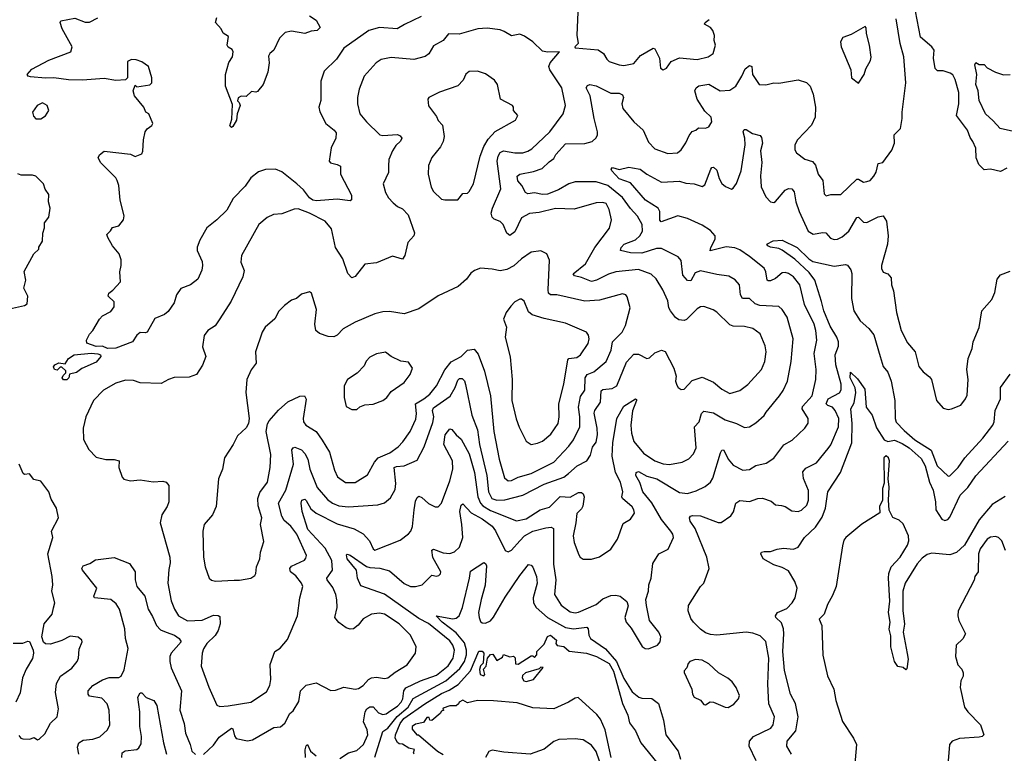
# Model space of a CAD drawing. Extents: x 2057697 to 2160550, y 827490 to 1016834.
# Tile 414 of 509: x 2093426 to 2099469, y 989221 to 993722. Entities that reach past the tile are written whole.
import ezdxf

# ---------------------------------------------------------------- set-up
doc = ezdxf.new("R2010")
doc.units = 0

msp = doc.modelspace()

# ---------------------------------------------------------------- linework, layer by layer
at = {"layer": '0CON20XD'}
for points in [[(2096854.3, 993815), (2096846.2, 993626.2), (2096853.9, 993576.1), (2096832.5, 993555), (2096835, 993550), (2096976.8, 993536.8), (2097010, 993515), (2097029.6, 993479.6), (2097045, 993465.5), (2097105, 993445.6), (2097135, 993441.8), (2097195, 993453.5), (2097237.1, 993502.9), (2097315, 993548.1), (2097325, 993544), (2097352.7, 993485), (2097358.8, 993425), (2097375, 993414)], [(2095205, 993746.2), (2095245, 993720), (2095270, 993675), (2095252.5, 993655), (2095215, 993652.2), (2095175, 993638.1), (2095095, 993652.5), (2095055.8, 993644.2), (2095021.2, 993608.8), (2094986.2, 993535), (2094961.2, 993515), (2094952.7, 993497.3), (2094957.3, 993457.3), (2094949.7, 993400.3), (2094921.2, 993325), (2094885, 993282.5), (2094875, 993277.5), (2094848.3, 993281.7), (2094815, 993250), (2094785, 993252.5), (2094767, 993243), (2094762.5, 993225), (2094773.6, 993213.6), (2094778.8, 993195), (2094760.8, 993145), (2094756, 993105), (2094735, 993066.7), (2094725, 993061.2), (2094715, 993070), (2094728.8, 993111.2), (2094732, 993202), (2094688.8, 993315), (2094688.8, 993385), (2094710, 993460), (2094732.5, 993495), (2094736.7, 993525), (2094729.3, 993539.3), (2094705, 993552.5), (2094700, 993565), (2094708.3, 993618.3), (2094675, 993640), (2094663.3, 993665), (2094627.5, 993705), (2094636.7, 993735)], [(2099485, 992812), (2099445, 992790), (2099385, 992804), (2099345, 992800), (2099313.4, 992833.4), (2099295.8, 992875), (2099294.5, 992934.5), (2099276.9, 992975), (2099260.2, 993000.2), (2099244.4, 993045), (2099176.4, 993135), (2099190, 993205), (2099190, 993275), (2099167.1, 993355), (2099153.3, 993383.3), (2099138, 993395), (2099095, 993407.3), (2099058.8, 993408.8), (2099045, 993422), (2099035.4, 993485), (2099039.6, 993535), (2099025.5, 993555), (2098954.1, 993615), (2098923.9, 993775)], [(2095889.3, 993740.7), (2095786.9, 993693.1), (2095743.6, 993666.4), (2095635, 993673.3), (2095569.2, 993655), (2095415, 993547.5), (2095370.3, 993479.7), (2095295, 993406.7), (2095273.5, 993345), (2095274.5, 993225.5), (2095262.2, 993185), (2095267.4, 993157.4), (2095305.5, 993085.5), (2095356.7, 993045), (2095367.7, 993027.7), (2095366.9, 992995), (2095336.9, 992935), (2095326, 992855), (2095334.4, 992844.4), (2095375, 992834), (2095395, 992822.5), (2095394.2, 992775), (2095462.5, 992645), (2095463.1, 992616.9), (2095455, 992610), (2095375, 992621.2), (2095248.5, 992611.5), (2095225, 992614.8), (2095205, 992629.2), (2095167.3, 992677.3), (2095127.7, 992715), (2095035, 992787.7), (2094995, 992804.4), (2094935, 992803.1), (2094892.2, 992787.8), (2094845, 992752), (2094809.3, 992700.7), (2094735.3, 992624.7), (2094696.8, 992553.2), (2094636.2, 992493.8), (2094574.4, 992445), (2094530.7, 992369.3), (2094514.5, 992325.5), (2094515.6, 992305), (2094545, 992237.5), (2094547.5, 992215), (2094544.1, 992185.9), (2094519.7, 992130.3), (2094475, 992096.2), (2094415, 992072), (2094388.9, 992035), (2094374.5, 991985.5), (2094337.4, 991932.6), (2094315, 991912.5), (2094255, 991889.2), (2094207.5, 991805), (2094195, 991800), (2094165, 991803.3), (2094145, 991786.7), (2094117.5, 991745), (2094015, 991707.5), (2093965, 991705.6), (2093935, 991719.2), (2093895, 991717.5), (2093837.7, 991737.7), (2093836.2, 991755), (2093855, 991793.3), (2093874.5, 991815.5), (2093915, 991883.8), (2093935, 991905.8), (2093985, 991931.9), (2094005, 991961.2), (2094005, 991991.2), (2093968.8, 992025), (2093973.8, 992045), (2093997, 992063), (2094045.5, 992114.5), (2094040, 992175), (2094049.2, 992215), (2094048.8, 992248.8), (2094036, 992285), (2093995, 992333.8), (2093965.8, 992385), (2093960.8, 992405), (2093984, 992426), (2093995, 992446.7), (2094035, 992456.7), (2094062.9, 992495), (2094067.9, 992517.9), (2094042.9, 992615), (2094034.3, 992705), (2094024.3, 992735), (2094015, 992751.2), (2093924.1, 992844.1), (2093906.7, 992875), (2093915, 992892.5), (2093945, 992916.2), (2094106.4, 992896.4), (2094135, 992883.3), (2094175, 992900), (2094182.5, 992915), (2094186.7, 992985), (2094196.7, 993035), (2094208.3, 993051.7), (2094237.7, 993072.3), (2094242.5, 993085), (2094217.5, 993145), (2094200, 993155), (2094187.5, 993185), (2094130, 993255), (2094123.3, 993285), (2094135, 993320), (2094145, 993310), (2094225, 993322.5), (2094236.7, 993335), (2094237.5, 993365), (2094216.7, 993435), (2094175, 993463.3), (2094140, 993475), (2094111.7, 993478.3), (2094086.7, 993465), (2094087.5, 993365), (2094075, 993352.5), (2094015, 993350), (2093945, 993360.6), (2093811.7, 993351.7), (2093725, 993353.6), (2093635, 993365.6), (2093585, 993363.3), (2093491.2, 993371.2), (2093477.5, 993375), (2093472.5, 993385), (2093500.9, 993419.1), (2093605, 993472.9), (2093740, 993525), (2093747.1, 993555), (2093686, 993665), (2093674, 993705), (2093677.5, 993715), (2093765, 993731.2), (2093827.7, 993707.7), (2093855, 993706), (2093905, 993734.2)], [(2094555, 989213.8), (2094615, 989271.9), (2094649.9, 989320.1), (2094725, 989376.2), (2094735, 989370.8), (2094745, 989328), (2094755, 989312.7), (2094825, 989298.5), (2094855, 989304.4), (2094985, 989378.9), (2095027.2, 989382.8), (2095053.8, 989406.2), (2095084.4, 989465), (2095105, 989482), (2095138.3, 989538.3), (2095148.5, 989605), (2095185, 989640), (2095245, 989654.3), (2095336.1, 989606.1), (2095365, 989608.8), (2095415, 989626), (2095484.2, 989614.2), (2095505, 989618.1), (2095535, 989638.1), (2095565.8, 989674.2), (2095585, 989684.6), (2095615, 989688.8), (2095665, 989680), (2095685, 989684.3), (2095730.5, 989719.5), (2095805, 989763.3), (2095855.7, 989835), (2095858.6, 989875), (2095824.5, 989945), (2095755.6, 990015), (2095665, 990075.4), (2095635, 990081.1), (2095585, 990074.3), (2095535, 990045.6), (2095503.6, 990006.4), (2095475, 989985.7), (2095453.4, 989983.4), (2095430.3, 989990.3), (2095383.8, 990023.8), (2095360.6, 990055), (2095374.6, 990115.4), (2095373.3, 990163.3), (2095366.8, 990195), (2095347.6, 990237.6), (2095312.5, 990285), (2095310.9, 990295), (2095346.4, 990345), (2095341.4, 990405), (2095299.8, 990479.8), (2095194, 990595), (2095160.4, 990705), (2095152.7, 990755), (2095157.5, 990775), (2095175, 990781.1), (2095185, 990773.1), (2095212, 990722), (2095244.8, 990694.8), (2095375, 990629.2), (2095478.4, 990598.4), (2095535, 990568.6), (2095573.1, 990525), (2095594.4, 990475), (2095605, 990467.1), (2095761.5, 990528.5), (2095811.7, 990568.3), (2095825.6, 990585), (2095836.7, 990613.3), (2095846.8, 990715), (2095855, 990768.8), (2095865, 990791.2), (2095875, 990799.2), (2095895, 990791.4), (2095935, 990754.4), (2095975, 990733.8), (2095995, 990733.8), (2096015, 990756.7), (2096065, 990892.5), (2096085.3, 990965.3), (2096081.8, 991015), (2096030, 991115), (2096037.5, 991175), (2096065, 991212), (2096078.7, 991208.7), (2096104.3, 991175), (2096135, 991148.1), (2096185, 991058.2), (2096217, 990945), (2096238.7, 990795), (2096255, 990756.8), (2096269.3, 990739.3), (2096315, 990711.1), (2096475, 990647.1), (2096535, 990660), (2096620, 990715), (2096677.8, 990732.2), (2096744, 990796), (2096805, 990793.5), (2096855, 990820.8), (2096875, 990821.5), (2096885, 990813.1), (2096890.8, 990795), (2096882.2, 990737.8), (2096875, 990721.5), (2096845, 990693.1), (2096840.3, 990635), (2096823.3, 990555), (2096829.1, 990515), (2096858.7, 990438.7), (2096866.2, 990425), (2096885, 990412), (2096935, 990412.5), (2096985, 990427.5), (2097055, 990472.9), (2097095.6, 990535), (2097128.9, 990631.1), (2097175, 990657.8), (2097198.7, 990695), (2097196.2, 990715), (2097185, 990734.3), (2097126.2, 990785), (2097122.5, 990795), (2097128.8, 990825), (2097113.8, 990885), (2097083, 990945), (2097062, 991045), (2097066.5, 991125), (2097090.9, 991275), (2097135, 991350.6), (2097205, 991396), (2097212.5, 991392.5), (2097212, 991385), (2097187.6, 991322.4), (2097177.3, 991235), (2097180.5, 991185), (2097194.8, 991135), (2097255, 991061.8), (2097325, 991016), (2097375, 990997.6), (2097415, 990994.1), (2097492.4, 991007.6), (2097532.2, 991027.8), (2097562, 991058), (2097578.6, 991095), (2097567.1, 991225), (2097596.4, 991255), (2097611.5, 991305), (2097625, 991320), (2097685, 991309.6), (2097755, 991267.5), (2097825, 991245.6), (2097875, 991220), (2097905, 991224.2), (2097945, 991248.6), (2097996, 991294), (2098007.1, 991315), (2098089.4, 991415), (2098112.4, 991447.6), (2098139.6, 991505), (2098161.8, 991625), (2098173.6, 991765), (2098136.7, 991896.7), (2098105, 991944.3), (2098085, 991962.9), (2097968.1, 991968.1), (2097939.6, 991979.6), (2097905, 992010.5), (2097861.4, 992011.4), (2097850.6, 992035), (2097844.6, 992094.6), (2097817, 992127), (2097778.7, 992148.7), (2097705, 992157.8), (2097605, 992182.2), (2097571.7, 992168.3), (2097545, 992120), (2097525, 992121.5), (2097496.9, 992155), (2097485.4, 992245.4), (2097467.9, 992267.9), (2097365, 992318.9), (2097335, 992318.8), (2097245, 992290.2), (2097175, 992291.9), (2097113.3, 992305), (2097117.1, 992325), (2097136.9, 992345), (2097205, 992371.8), (2097232.5, 992395), (2097247.7, 992425), (2097247.1, 992465), (2097217.4, 992517.4), (2097174.1, 992564.1), (2097125, 992631.3), (2097035, 992704.8), (2096965, 992727), (2096835, 992726.9), (2096795.6, 992714.4), (2096732, 992678), (2096665, 992652.6), (2096635, 992650.3), (2096585, 992659.2), (2096543.9, 992653.9), (2096530.9, 992660.9), (2096507.1, 992705), (2096483.4, 992733.4), (2096478.3, 992761.7), (2096494.7, 992775.3), (2096579.9, 992790.1), (2096631.8, 992808.2), (2096675, 992850.4), (2096705, 992869.5), (2096717.3, 992895), (2096775, 992961.1), (2096895, 992962.1), (2096938.8, 992975), (2096965, 992998), (2096973.3, 993015), (2096972.7, 993035), (2096951.7, 993115), (2096926.7, 993255), (2096903.5, 993305), (2096911.5, 993318.5), (2096925, 993324.3), (2096965, 993316.2), (2097055, 993271.1), (2097105, 993270.6), (2097125, 993262), (2097132.9, 993245), (2097121.4, 993205), (2097127.3, 993177.3), (2097195.7, 993095), (2097253.5, 993043.5), (2097285, 992970), (2097325, 992929.4), (2097405, 992901.9), (2097464.4, 992905.6), (2097486.4, 992923.6), (2097515, 992966.2), (2097535, 993012), (2097553.5, 993036.5), (2097575, 993043.3), (2097592.4, 993057.6), (2097635, 993055.7), (2097655, 993064.3), (2097674.5, 993095.5), (2097669.4, 993125), (2097631.5, 993161.5), (2097584.3, 993235), (2097570.6, 993285), (2097577.5, 993305), (2097595, 993316.9), (2097655, 993326.7), (2097725, 993286.5), (2097785, 993288.9), (2097821.1, 993315), (2097858.8, 993375), (2097878.5, 993421.5), (2097905, 993441.2), (2097920, 993435), (2097924.4, 993385), (2097965, 993324), (2098005, 993322.5), (2098053.9, 993333.9), (2098085, 993331.9), (2098205, 993352.2), (2098255, 993337.5), (2098277.5, 993315), (2098295.5, 993265), (2098310.5, 993185), (2098308.2, 993125), (2098285, 993074.2), (2098200, 992985), (2098183.3, 992955), (2098183.9, 992923.9), (2098193.3, 992905), (2098245, 992866.9), (2098291.1, 992851.1), (2098310.5, 992830.5), (2098326.4, 992775), (2098354.5, 992735), (2098364.6, 992654.6), (2098375, 992642), (2098405, 992649.2), (2098465, 992648.8), (2098565, 992743.3), (2098575, 992743.8), (2098605, 992726.2), (2098625, 992728.8), (2098645, 992736.2), (2098668.3, 992761.7), (2098682.4, 992787.6), (2098695, 992838.8), (2098724.2, 992845.8), (2098778.5, 992921.5), (2098794.4, 992965), (2098793.8, 993015), (2098832.5, 993055), (2098841.9, 993115), (2098841.4, 993155), (2098864.5, 993335.5), (2098853.6, 993495), (2098830.4, 993575), (2098806.6, 993726.6)], [(2097375, 993414), (2097396, 993425), (2097424.5, 993465.5), (2097475, 993488.5), (2097585, 993478.5), (2097651.2, 993495), (2097682.5, 993515), (2097697.1, 993565), (2097688.1, 993595), (2097690, 993625), (2097679.5, 993655), (2097665, 993674.3), (2097630, 993695), (2097633.3, 993705), (2097657.3, 993722.7)], [(2094655, 989508), (2094705, 989513.1), (2094845, 989534.4), (2094941.1, 989598.9), (2094961.8, 989638.2), (2094966.4, 989675), (2094963.1, 989766.9), (2094991.2, 989845), (2095025, 989866.7), (2095069.7, 989920.3), (2095131.5, 990065), (2095145.5, 990174.5), (2095164.3, 990245), (2095155.4, 990265.4), (2095120, 990310), (2095088, 990335), (2095083.3, 990355), (2095095, 990368.6), (2095173, 990407), (2095182.5, 990417.5), (2095185.7, 990435), (2095126.4, 990565), (2095089.7, 990615), (2095049.3, 990649.3), (2095035.2, 990675.2), (2095015.3, 990755), (2095058.6, 990835), (2095105.7, 990995), (2095097.2, 991082.8), (2095103.8, 991096.2), (2095115, 991098.9), (2095155, 991083.8), (2095175, 991060.5), (2095194.7, 991025), (2095206.6, 990965), (2095251, 990851), (2095315, 990779.1), (2095346.7, 990755), (2095385, 990739.1), (2095444, 990734), (2095624, 990746), (2095665, 990758.5), (2095702.4, 990787.6), (2095729.5, 990840.5), (2095734, 990876), (2095724.6, 990975), (2095738.5, 990981.5), (2095785, 990985.2), (2095865, 991019.4), (2095908.1, 991101.9), (2095961.3, 991251.3), (2095967.5, 991285), (2095960.5, 991325), (2095965, 991341.5), (2096068.2, 991411.8), (2096099.4, 991465), (2096115, 991511.4), (2096125, 991521.1), (2096141.5, 991521.5), (2096155, 991506), (2096162.9, 991482.9), (2096201.8, 991295), (2096236.8, 991205), (2096247.2, 991115), (2096292.3, 990925), (2096303.7, 990825), (2096324.6, 990784.6), (2096353.8, 990773.8), (2096404.4, 990775.6), (2096515, 990804.1), (2096645, 990871.8), (2096764.8, 990915.2), (2096795, 990937.3), (2096847.1, 990985), (2096906.9, 991015), (2096929.2, 991050.8), (2096941.2, 991098.8), (2096965, 991130), (2096972.7, 991175), (2096971.1, 991215), (2096952.9, 991307.1), (2096956.6, 991325), (2096991.6, 991375), (2096995.3, 991444.7), (2097005.9, 991454.1), (2097061.6, 991458.4), (2097090.6, 991475), (2097149.7, 991620.3), (2097195, 991669.4), (2097225, 991670), (2097275, 991642.5), (2097292.1, 991647.9), (2097325, 991677.5), (2097355, 991691.4), (2097365, 991694.3), (2097387.1, 991687.1), (2097441.1, 991585), (2097454.4, 991535), (2097451.4, 991505), (2097459.7, 991479.7), (2097466.7, 991465), (2097485, 991453.8), (2097505, 991456.2), (2097552.5, 991507.5), (2097615, 991528.5), (2097685, 991497.8), (2097735, 991455.5), (2097785, 991429.5), (2097845, 991447.1), (2097895, 991483.3), (2097980, 991575), (2098000, 991625), (2098007.3, 991685), (2098000.9, 991720.9), (2097970, 991795), (2097925, 991827.8), (2097875, 991840.5), (2097805, 991842.7), (2097785, 991849.1), (2097705, 991928.1), (2097682.6, 991942.6), (2097625, 991963.1), (2097605, 991961.4), (2097585, 991948.1), (2097518.1, 991881.9), (2097505, 991877.3), (2097471.1, 991881.1), (2097451.9, 991895), (2097421.1, 991935), (2097410.9, 991955), (2097405, 991996.2), (2097373.3, 992065), (2097331.9, 992131.9), (2097300.8, 992160.8), (2097225, 992189.2), (2097085.3, 992174.7), (2097040.1, 992159.9), (2096966.1, 992123.9), (2096935, 992116.5), (2096875, 992141.2), (2096830.8, 992150.8), (2096823.6, 992163.6), (2096897.7, 992225), (2096956.6, 992325), (2097046.7, 992443.3), (2097057.9, 992495), (2097045, 992558), (2097025, 992593.5), (2097005, 992599.6), (2096965, 992597.9), (2096829.8, 992560.2), (2096715, 992563.1), (2096615, 992539.6), (2096555, 992532.9), (2096505, 992506.7), (2096465, 992421.1), (2096435, 992397.8), (2096415, 992412.5), (2096394.3, 992465), (2096374.5, 992484.5), (2096337.9, 992497.9), (2096325, 992510), (2096320.5, 992535), (2096328.8, 992565), (2096379.3, 992685), (2096356.8, 992855), (2096362.6, 992885), (2096375, 992907.5), (2096395, 992918.5), (2096465, 992904.7), (2096514.7, 992905.3), (2096545, 992914.6), (2096569.6, 992930.4), (2096679.2, 993035), (2096761.9, 993145), (2096776.7, 993195), (2096753.5, 993305), (2096680, 993415), (2096674.3, 993435), (2096682.7, 993457.3), (2096740, 993525), (2096665, 993521.9), (2096635, 993528.6), (2096576, 993586), (2096525, 993620.2), (2096495, 993632.9), (2096445, 993622.9), (2096400.5, 993650.5), (2096375, 993660.3), (2096295, 993670), (2096237.5, 993665), (2096123.2, 993633.2), (2096058.8, 993635), (2096025, 993594.2), (2095965, 993561.2), (2095937.6, 993512.4), (2095915, 993495.5), (2095845, 993477.8), (2095705, 993490), (2095645, 993477.5), (2095613.4, 993456.6), (2095539.4, 993375), (2095508.6, 993295), (2095499.4, 993245), (2095498.6, 993205), (2095513.1, 993145), (2095554.5, 993095), (2095636.5, 993016.5), (2095655, 993011.8), (2095745, 993017.1), (2095760.2, 993010.2), (2095770.8, 992995), (2095763.4, 992976.6), (2095735, 992950.6), (2095713.1, 992916.9), (2095691.2, 992865), (2095689.6, 992825), (2095689.5, 992785), (2095657.5, 992715), (2095670.9, 992660.9), (2095689.1, 992629.1), (2095718.7, 992598.7), (2095745.4, 992575.4), (2095775, 992561.5), (2095811.1, 992525), (2095848.6, 992415), (2095845.8, 992395), (2095809.2, 992355), (2095790, 992275), (2095775, 992253.8), (2095715, 992270.8), (2095615, 992229.4), (2095545, 992221.2), (2095485, 992146.7), (2095465, 992138.8), (2095440, 992165), (2095409.4, 992255), (2095363.6, 992323.6), (2095339.6, 992439.6), (2095300.9, 992485), (2095205.6, 992535), (2095135, 992561.2), (2095110.2, 992559.8), (2095035, 992530), (2094983.6, 992526.4), (2094945, 992507.8), (2094894.4, 992465), (2094788, 992275), (2094782.5, 992235), (2094802.7, 992182.7), (2094794.5, 992145), (2094724, 991996), (2094655, 991886), (2094625.4, 991844.6), (2094581.2, 991815), (2094557.5, 991785), (2094547.5, 991715), (2094568.9, 991655), (2094546.9, 991603.1), (2094510.8, 991545), (2094465, 991528.2), (2094373, 991527), (2094338.8, 991515), (2094295, 991489.5), (2094165, 991494.5), (2094125, 991508.1), (2094075, 991511.4), (2094015, 991492.9), (2093940.9, 991449.1), (2093879.1, 991385), (2093830.8, 991285), (2093816.4, 991215), (2093816.6, 991146.6), (2093849.2, 991085), (2093895, 991038.8), (2093955, 991024), (2094005, 991023.8), (2094036, 991016), (2094034, 990975), (2094053.8, 990915), (2094065, 990903.8), (2094105, 990892), (2094165, 990900), (2094245, 990886.2), (2094305, 990891.2), (2094325, 990883.8), (2094341.2, 990865), (2094340.5, 990765), (2094330.6, 990735), (2094299.2, 990685), (2094287.1, 990635), (2094346.9, 990425), (2094350.3, 990389.7), (2094341.2, 990348.8), (2094335.6, 990265), (2094355, 990157.5), (2094376.7, 990105), (2094401.4, 990065), (2094455, 990033.8), (2094545, 990037.5), (2094615, 990069.1), (2094645, 990067.5), (2094655, 990060), (2094655.6, 990015.6), (2094643.5, 989975), (2094625.3, 989944.7), (2094574.4, 989895), (2094555, 989861.2), (2094546.4, 989835), (2094540.4, 989755), (2094586, 989626), (2094635, 989516.7), (2094655, 989508)], [(2098575, 993333.3), (2098610, 993385), (2098618.9, 993421.1), (2098647.9, 993472.1), (2098652.3, 993492.3), (2098641.9, 993565), (2098623.6, 993636.4), (2098621.7, 993671.7), (2098615, 993680), (2098529.1, 993630.9), (2098478, 993612), (2098463.5, 993586.5), (2098467.5, 993555), (2098527.1, 993415), (2098530.8, 993365), (2098575, 993333.3)], [(2099545, 993032.3), (2099444.7, 993054.7), (2099401.5, 993101.5), (2099354.5, 993145), (2099315, 993226.7), (2099309.4, 993285), (2099294.6, 993325), (2099300, 993385), (2099287.5, 993445), (2099295, 993460), (2099315, 993447.5), (2099345, 993447.5), (2099365, 993427.5), (2099415, 993400), (2099463.9, 993383.9), (2099505, 993386)], [(2096035, 992616), (2096115, 992617.5), (2096145, 992656.2), (2096175, 992658), (2096185, 992668), (2096211.4, 992715), (2096251.5, 992885), (2096275.4, 992945), (2096301.4, 992988.6), (2096344.6, 993035.4), (2096470, 993105), (2096483.3, 993135), (2096456.7, 993165), (2096456.7, 993185), (2096450, 993195), (2096376.7, 993235), (2096358.5, 993325), (2096340.4, 993350.4), (2096285, 993389.2), (2096235, 993405.7), (2096185, 993404.3), (2096165, 993388.8), (2096148.7, 993351.3), (2096115, 993316.2), (2096003.2, 993276.8), (2095937.5, 993245), (2095930, 993235), (2095934.3, 993194.3), (2095985, 993127.5), (2095994.2, 993104.2), (2096021.2, 993075), (2096030.6, 993005), (2096024.4, 992975), (2096008.3, 992941.7), (2095955, 992876.2), (2095935, 992827.5), (2095932.2, 992775), (2095950.6, 992695), (2095965, 992668), (2096015, 992621.2), (2096035, 992616)], [(2093555, 993114.3), (2093585, 993131.2), (2093604, 993165), (2093595, 993196.2), (2093565, 993212), (2093533.3, 993195), (2093504, 993155), (2093510, 993130), (2093524.4, 993114.4), (2093555, 993114.3)], [(2097186.2, 992813.8), (2097235, 992804.4), (2097274.2, 992774.2), (2097365, 992726.1), (2097475, 992730.8), (2097515, 992718.1), (2097565, 992714.7), (2097615, 992698.5), (2097632.1, 992707.9), (2097668.1, 992805), (2097675, 992816), (2097685, 992818), (2097705, 992798), (2097718.6, 992748.6), (2097736.3, 992716.3), (2097758.1, 992698.1), (2097795, 992683.3), (2097805, 992688.8), (2097825, 992718), (2097854.6, 992795), (2097878.1, 992955), (2097877.1, 992995), (2097865.8, 993035), (2097872.1, 993047.9), (2097885, 993048.6), (2097923.2, 993023.2), (2097971.2, 993011.2), (2097980, 993000), (2097984.6, 992965), (2097973.3, 992916.7), (2097981.6, 992845), (2097973.8, 992765), (2097977.3, 992697.3), (2098005, 992635.8), (2098034, 992605), (2098055, 992600.8), (2098065, 992605.7), (2098125, 992676.4), (2098145, 992685.5), (2098165, 992684.2), (2098180, 992665), (2098189.6, 992605), (2098210.4, 992545), (2098266.4, 992425), (2098296, 992406), (2098355, 992416.2), (2098373.5, 992413.5), (2098402.4, 992382.4), (2098425, 992373.6), (2098445, 992375.5), (2098475, 992390), (2098515, 992424.5), (2098565, 992507.8), (2098575, 992510), (2098605, 992480.4), (2098625, 992477.1), (2098695, 992511.8), (2098725, 992517.8), (2098746.3, 992485), (2098757, 992395), (2098752.2, 992345), (2098715.8, 992215), (2098716, 992195), (2098725, 992173.3), (2098755, 992163.3), (2098775, 992137.5), (2098777.3, 992095), (2098789, 992059), (2098807.5, 991925), (2098836.5, 991815), (2098875, 991740), (2098923.1, 991685), (2098945.6, 991595), (2098971.1, 991561.1), (2099011.1, 991531.1), (2099022.5, 991515), (2099053.8, 991385), (2099095, 991338), (2099125, 991330.8), (2099145.7, 991334.3), (2099202.7, 991357.3), (2099230.8, 991395), (2099240.9, 991419.1), (2099248.5, 991515), (2099238.9, 991575), (2099247.3, 991642.7), (2099272, 991705), (2099278, 991745), (2099315.7, 991834.3), (2099331.4, 991935), (2099392.2, 992005), (2099411.7, 992048.3), (2099425, 992130), (2099445, 992157.5), (2099505, 992180)], [(2093362.7, 991947.3), (2093455, 991968.8), (2093471.2, 991978.8), (2093476.1, 992026.1), (2093451.5, 992075), (2093464.2, 992125), (2093453.6, 992176.4), (2093512.5, 992285), (2093542.5, 992315), (2093543, 992327), (2093566.4, 992363.6), (2093567, 992413), (2093577.5, 992445), (2093577.5, 992475), (2093605, 992510), (2093613.8, 992565), (2093603.3, 992605), (2093605, 992650), (2093583, 992683), (2093572, 992715), (2093525, 992762), (2093505, 992768), (2093435, 992769.2), (2093415, 992777.1)], [(2095391.2, 989188.8), (2095445, 989224.3), (2095495, 989239.2), (2095536.5, 989275), (2095563.3, 989335), (2095557.7, 989365), (2095535.8, 989415), (2095545.9, 989475), (2095557.5, 989495), (2095575, 989506), (2095595, 989505.5), (2095628.5, 989468.5), (2095655, 989458.4), (2095675, 989464.1), (2095703, 989483), (2095745, 989509.5), (2095768.1, 989535), (2095777.8, 989555), (2095782.8, 989605), (2095795, 989621.9), (2095885, 989665.3), (2095985, 989701.6), (2096055, 989757.8), (2096086.1, 989805), (2096093.8, 989855), (2096083.7, 989885), (2096065, 989910.6), (2095935, 990016.7), (2095875, 990048.4), (2095665, 990197.3), (2095519.3, 990249.3), (2095500, 990295), (2095493.8, 990345), (2095436.7, 990415), (2095431.5, 990438.5), (2095436.2, 990443.8), (2095455, 990436.4), (2095555, 990368.1), (2095575, 990361.3), (2095637.1, 990357.1), (2095695, 990340), (2095785, 990262.9), (2095825, 990243.8), (2095856.1, 990243.9), (2095896.1, 990253.9), (2095955, 990314), (2095985, 990308), (2095998.3, 990311.7), (2096008.3, 990321.7), (2096010.8, 990335), (2095962.3, 990422.3), (2095955, 990467.5), (2095965.8, 990474.2), (2096025, 990451.8), (2096065, 990447.5), (2096095, 990457.1), (2096126.2, 990485), (2096145.3, 990545.3), (2096140, 990625), (2096126.6, 990705), (2096135, 990743.8), (2096145, 990752), (2096197.3, 990697.3), (2096265, 990660.6), (2096325.3, 990615), (2096345.8, 990585.8), (2096406, 990465), (2096425, 990456.9), (2096445, 990466.7), (2096495, 990525.4), (2096523.7, 990556.3), (2096575, 990583.2), (2096655, 990603.8), (2096687.6, 990607.6), (2096701.4, 990601.4), (2096701.5, 990381.5), (2096716, 990285), (2096708.9, 990195), (2096749.8, 990129.8), (2096805, 990089.1), (2096835, 990082.1), (2096855, 990086.2), (2096964.3, 990135), (2097005, 990168.9), (2097055, 990189.2), (2097085, 990192), (2097112.5, 990185), (2097152.3, 990152.3), (2097161.2, 990125), (2097140, 990055), (2097148.8, 990025), (2097178.8, 989988.8), (2097246.1, 989876.1), (2097264.2, 989864.2), (2097285, 989862), (2097340, 989885), (2097356.7, 989905), (2097361.2, 989935), (2097348.8, 989965), (2097291.2, 990035), (2097273, 990127), (2097270, 990165), (2097286, 990215), (2097287.5, 990255), (2097300.8, 990295), (2097312, 990385), (2097348, 990445), (2097405.5, 990474.5), (2097439.4, 990545), (2097435.6, 990565), (2097422.9, 990585), (2097364.8, 990654.8), (2097305, 990757.9), (2097250.8, 990825), (2097232.7, 990882.7), (2097208.1, 990925), (2097208.8, 990945), (2097225, 990949.4), (2097275, 990920.9), (2097336.5, 990905), (2097475, 990820.4), (2097525, 990814.5), (2097578.3, 990831.7), (2097632.3, 990857.7), (2097665.4, 990884.6), (2097680.2, 990909.8), (2097726.5, 991065), (2097735, 991080), (2097745, 991084), (2097756, 991065), (2097774.8, 991024.8), (2097805, 990988.5), (2097865, 990957.5), (2097905, 990963.3), (2097943.9, 990986.1), (2098008.6, 991001.4), (2098055, 991031.9), (2098115.4, 991114.6), (2098167.1, 991142.9), (2098245, 991215.7), (2098265, 991246.7), (2098265.5, 991275), (2098228.2, 991335), (2098231.5, 991348.5), (2098290, 991415), (2098311.5, 991515), (2098314.6, 991575), (2098302.9, 991675), (2098318.6, 991755), (2098311.8, 991815), (2098302, 991855), (2098242.5, 991975), (2098215.3, 992095), (2098175.4, 992145), (2098144.4, 992165.6), (2098125, 992171.5), (2098105, 992168.8), (2098065, 992134.7), (2098035, 992120.9), (2098020.7, 992120.7), (2098013.5, 992125), (2098006.2, 992175), (2097995, 992197.1), (2097905, 992270), (2097845, 992310), (2097815, 992321.6), (2097761.2, 992328.8), (2097664.3, 992304.3), (2097667.5, 992325), (2097693.9, 992375), (2097694.6, 992395), (2097665, 992428.5), (2097615, 992462.1), (2097525, 992502.1), (2097465, 992518.6), (2097362.8, 992482.8), (2097355, 992491.2), (2097354.7, 992545), (2097344.5, 992565), (2097267.7, 992615), (2097175, 992720.4), (2097105, 992744.7), (2097060.6, 992795), (2097056.2, 992805), (2097065, 992816), (2097105, 992803.8), (2097165, 992817.5), (2097186.2, 992813.8)], [(2097946.8, 989175), (2097903.8, 989265), (2097904.5, 989295), (2097930.8, 989325), (2098035.6, 989375), (2098051.5, 989395), (2098059.4, 989445), (2098023.1, 989525), (2098017.1, 989645), (2098024.7, 989805), (2098006.2, 989906.2), (2097971.4, 989941.4), (2097925, 989958.5), (2097885, 989964.4), (2097705, 989946.2), (2097665, 989950.8), (2097635, 989961.2), (2097605, 989982.5), (2097560.6, 990025), (2097545, 990048.8), (2097528.1, 990095), (2097531.3, 990128.7), (2097604.7, 990245.3), (2097626, 990265), (2097658.5, 990355), (2097644.2, 990425), (2097570.9, 990600.9), (2097540.6, 990645), (2097537.5, 990665), (2097543.5, 990676.5), (2097555, 990680.6), (2097605, 990677.7), (2097713.6, 990636.4), (2097732.3, 990637.7), (2097791.5, 990678.5), (2097806.5, 990703.5), (2097821.8, 990755), (2097845, 990771.9), (2097905, 990766.9), (2097955.5, 990784.5), (2097985, 990787.5), (2098038.3, 990768.3), (2098065.7, 990745.7), (2098101.2, 990741.2), (2098125, 990735.8), (2098165, 990709.4), (2098205, 990704.5), (2098225, 990711.9), (2098256.5, 990743.5), (2098268, 990775), (2098267, 990833), (2098237.6, 990907.6), (2098231.7, 990948.3), (2098250.3, 990969.7), (2098316.7, 991003.2), (2098388.7, 991091.3), (2098405.3, 991114.7), (2098452.2, 991225), (2098452.8, 991275), (2098431.8, 991325), (2098415.4, 991345), (2098385.3, 991355.3), (2098376.3, 991366.3), (2098388.7, 991395), (2098458.2, 991431.8), (2098468.9, 991451.1), (2098467.3, 991485), (2098435.3, 991605), (2098431.1, 991665), (2098451.1, 991718.9), (2098451.8, 991745), (2098442, 991775), (2098401, 991841), (2098360.8, 991935), (2098347.9, 991992.1), (2098307, 992125), (2098270.9, 992170.9), (2098183.8, 992253.8), (2098105, 992308.1), (2098085, 992317.8), (2098035, 992326.7), (2098017.5, 992335), (2098012.5, 992345), (2098050, 992365), (2098105, 992369.4), (2098197.8, 992325), (2098270.4, 992255), (2098295, 992238.8), (2098425, 992210.4), (2098495, 992220.6), (2098506.5, 992216.5), (2098527.5, 992187.5), (2098533.8, 992165), (2098531.6, 992011.6), (2098545.4, 991935), (2098584.5, 991875), (2098638.4, 991828.4), (2098668.5, 991788.5), (2098706.5, 991656.5), (2098725.6, 991595), (2098755, 991558.8), (2098775, 991503.8), (2098797.7, 991385), (2098798.8, 991275), (2098805, 991253.5), (2098855, 991200.8), (2098920.4, 991145), (2099020.3, 991080.3), (2099058.2, 990985), (2099125, 990922), (2099135, 990924.2), (2099186.5, 990975), (2099227.3, 991035), (2099338.2, 991155), (2099398.2, 991235), (2099406.4, 991255), (2099412.5, 991325), (2099446.7, 991395), (2099446, 991465), (2099505, 991546.7)], [(2094627.7, 990277.7), (2094743.2, 990283.2), (2094775, 990284.3), (2094843.9, 990296.1), (2094868.3, 990311.7), (2094876.2, 990325), (2094880, 990365), (2094899.4, 990415), (2094904.4, 990455.6), (2094925, 990520), (2094904, 990625), (2094911.9, 990665), (2094890.2, 990740.2), (2094887.8, 990785), (2094899.4, 990820.6), (2094947.3, 990885), (2094962.2, 990975), (2094966.7, 991055), (2094938.6, 991195), (2094947.6, 991242.4), (2094958, 991262), (2095014, 991326), (2095072.6, 991377.4), (2095145, 991412.2), (2095174.4, 991414.4), (2095184.4, 991394.4), (2095165.4, 991275.4), (2095167.5, 991255), (2095181.4, 991235), (2095244.7, 991194.7), (2095283.1, 991143.1), (2095328.3, 991068.3), (2095357.7, 990957.7), (2095377.1, 990917.1), (2095425, 990881.9), (2095485, 990883.3), (2095559.8, 990930.2), (2095603, 991007), (2095625.7, 991034.3), (2095697.8, 991065), (2095749, 991101), (2095778.3, 991131.7), (2095823.1, 991195), (2095857.8, 991272.2), (2095861.4, 991305), (2095855.9, 991365), (2095906.9, 991395), (2095943.3, 991425), (2095983.3, 991475), (2096035.6, 991574.4), (2096075, 991622.3), (2096135, 991655.8), (2096175, 991695.4), (2096215, 991700.8), (2096240.2, 991670.2), (2096278, 991565), (2096315.4, 991415), (2096335.9, 991195), (2096367.8, 991025), (2096402.1, 990912.1), (2096425, 990893.5), (2096445, 990895.4), (2096485, 990915.3), (2096565, 990937.4), (2096705, 991007.8), (2096795.9, 991105), (2096825.2, 991144.8), (2096863.5, 991225), (2096863.3, 991285), (2096854.8, 991345), (2096868.9, 991411.1), (2096895, 991448.8), (2096896.6, 991525), (2096908.5, 991545), (2096949.1, 991560.9), (2097024.6, 991625), (2097056, 991695), (2097063.6, 991745), (2097123.1, 991805), (2097144.4, 991845), (2097172.5, 991955), (2097155, 992022.5), (2097145.8, 992035), (2097125, 992041.1), (2096985, 992001.3), (2096895, 991994.6), (2096723.2, 992033.2), (2096684.2, 992035), (2096672.5, 992045), (2096668.9, 992065), (2096677.6, 992247.6), (2096661.2, 992285), (2096624.4, 992304.4), (2096564.2, 992295), (2096505.3, 992254.7), (2096458, 992212), (2096415, 992188.9), (2096375, 992182.1), (2096325, 992191.9), (2096255, 992197.5), (2096217.3, 992182.7), (2096195, 992166.7), (2096169.3, 992130.7), (2096116.7, 992085), (2095995, 992027.1), (2095875, 991947.5), (2095785, 991916.5), (2095695, 991931.1), (2095655, 991929.5), (2095605, 991917.8), (2095485, 991866.5), (2095410.8, 991825), (2095375, 991787.5), (2095355, 991776.4), (2095318.5, 991778.5), (2095265, 991797.5), (2095244.5, 991814.5), (2095236.9, 991855), (2095248, 991945), (2095216.7, 992045), (2095205, 992052.5), (2095155, 992037.5), (2095125, 992011.2), (2095095, 992002), (2095050.6, 991969.4), (2095015.5, 991934.5), (2094992.4, 991887.6), (2094932, 991835), (2094914.3, 991805), (2094872.2, 991685), (2094878, 991615), (2094846.8, 991573.2), (2094820, 991515), (2094812.9, 991435), (2094834.1, 991275.9), (2094830, 991245), (2094815, 991218), (2094761.7, 991168.3), (2094737.1, 991115), (2094682, 991035), (2094670.6, 990965), (2094646.9, 990905), (2094631.9, 990735), (2094610, 990685), (2094558, 990625), (2094548.9, 990585), (2094553.3, 990425), (2094564.4, 990365), (2094588.8, 990295), (2094602.9, 990282.9), (2094627.7, 990277.7)], [(2096565, 991115.8), (2096605, 991124.4), (2096635, 991136.9), (2096685, 991179.4), (2096730.9, 991245), (2096737.9, 991285), (2096735.5, 991365), (2096765.3, 991485), (2096790.4, 991635), (2096796.4, 991643.6), (2096845, 991650.4), (2096867.5, 991665), (2096914.5, 991735), (2096921.9, 991765), (2096916.4, 991786.4), (2096904.2, 991804.2), (2096775, 991860), (2096645, 991888.1), (2096572, 991912), (2096549.1, 991929.1), (2096522.5, 991995), (2096506.6, 992006.6), (2096495, 992006.9), (2096465, 991990.8), (2096440, 991965), (2096412.5, 991925), (2096394.4, 991885), (2096413.6, 991836.4), (2096405.7, 991775), (2096436, 991654), (2096448.9, 991515), (2096446.2, 991385), (2096472.6, 991272.6), (2096491.4, 991221.4), (2096535.5, 991135.5), (2096565, 991115.8)], [(2093695, 991512.5), (2093687.5, 991525), (2093691.7, 991538.3), (2093710, 991555), (2093708.3, 991568.3), (2093685, 991590), (2093675, 991590), (2093655, 991572.5), (2093640, 991575), (2093633, 991593), (2093642.5, 991605), (2093667, 991617), (2093705, 991610), (2093726.1, 991643.9), (2093760, 991665), (2093865, 991675.5), (2093905, 991672.9), (2093921.2, 991665), (2093924, 991655), (2093895, 991621.1), (2093808.1, 991581.9), (2093775, 991556.7), (2093732.5, 991547.5), (2093727.5, 991525), (2093715, 991513.3), (2093695, 991512.5)], [(2095495, 991330), (2095513.9, 991346.1), (2095545, 991360), (2095595, 991363.3), (2095655, 991386.7), (2095680, 991405), (2095705, 991440), (2095785, 991496), (2095822, 991545), (2095836.7, 991585), (2095811.7, 991621.7), (2095765, 991626.2), (2095705.8, 991655.8), (2095671.7, 991681.7), (2095615, 991672.5), (2095575, 991651.2), (2095553.4, 991626.6), (2095540.6, 991599.4), (2095496.3, 991553.7), (2095438, 991515), (2095417.5, 991475), (2095417.5, 991405), (2095429.3, 991349.3), (2095465, 991330), (2095495, 991330)], [(2098163.3, 989215), (2098134, 989265), (2098137.1, 989295), (2098190.5, 989359.5), (2098204.7, 989445.3), (2098187.1, 989527.1), (2098156.2, 989585), (2098119.2, 989729.2), (2098109.4, 989845), (2098116.9, 989955), (2098113.3, 989985), (2098101.6, 990021.6), (2098067.1, 990055), (2098064.4, 990065), (2098076.2, 990085), (2098135, 990110), (2098168, 990145), (2098185, 990175.8), (2098198.1, 990235), (2098184.3, 990274.3), (2098145, 990340.4), (2098105, 990361.5), (2098055, 990377.5), (2097990, 990415), (2097974, 990445), (2097980, 990455), (2097995, 990460), (2098035, 990459.2), (2098074.2, 990474.2), (2098115, 990479.1), (2098175, 990474.6), (2098204.2, 990485), (2098242.2, 990545), (2098311.2, 990608.8), (2098350.8, 990669.2), (2098372.6, 990725), (2098387.1, 990825), (2098463.8, 990945), (2098533.2, 991126.8), (2098535.2, 991244.8), (2098526.7, 991335), (2098548.4, 991371.6), (2098558.3, 991435), (2098553.4, 991463.4), (2098524.1, 991525), (2098525, 991558.8), (2098569.1, 991519.1), (2098612.4, 991455), (2098621.4, 991345), (2098658.4, 991295), (2098685, 991218.8), (2098732, 991145), (2098755, 991134.6), (2098795, 991141.6), (2098842.4, 991122.4), (2098885.4, 991095.4), (2098959.5, 991029.5), (2098983.7, 990985), (2099011.1, 990885), (2099032.3, 990835), (2099046.7, 990765), (2099048.6, 990715), (2099085, 990658.5), (2099105, 990650), (2099123.4, 990656.6), (2099135, 990670), (2099198.1, 990805), (2099245, 990852.9), (2099295.5, 990924.5), (2099493.3, 991136.7)], [(2099475, 990796.4), (2099395, 990747.9), (2099315, 990653.9), (2099225, 990498.7), (2099175, 990452.7), (2099135, 990439.2), (2099025, 990449.6), (2098995, 990440.8), (2098965, 990419.2), (2098935, 990384.6), (2098861.2, 990265), (2098846.2, 990215), (2098847.4, 990097.4), (2098856.1, 990013.9), (2098849.4, 989965), (2098873.4, 989833.4), (2098878.3, 989798.3), (2098870.5, 989739.5), (2098865, 989734), (2098848.5, 989748.5), (2098815, 989752.9), (2098795.9, 989785), (2098772.9, 989875), (2098772.6, 989942.6), (2098762.9, 989982.9), (2098769.1, 990025), (2098759.4, 990085), (2098767.5, 990155), (2098757.8, 990295), (2098761, 990325), (2098775.2, 990364.8), (2098829.3, 990425), (2098875, 990498.8), (2098882.9, 990525), (2098880.8, 990555), (2098849.1, 990629.1), (2098825, 990650.8), (2098785, 990668), (2098762.6, 990712.6), (2098758.5, 990775), (2098762.9, 990855), (2098757.5, 990905), (2098763.8, 991015), (2098758.1, 991035), (2098745, 991045.9), (2098730.3, 991035), (2098731.6, 990878.4), (2098722.5, 990845), (2098721.5, 990775), (2098704.3, 990735), (2098705, 990697.5), (2098595, 990627.7), (2098496.4, 990545), (2098485, 990528.1), (2098475.3, 990495), (2098437.5, 990245), (2098415, 990189.2), (2098383.6, 990135), (2098362.9, 990075), (2098332.5, 990045), (2098350, 990005), (2098355.9, 989824.1), (2098385, 989697.5), (2098422.5, 989615), (2098435.7, 989545), (2098477.2, 989417.2), (2098544.4, 989314.4), (2098562, 989275), (2098549.2, 989135)], [(2093421.2, 989331.2), (2093433.3, 989315), (2093445, 989310), (2093485, 989307.5), (2093515, 989318.8), (2093535, 989303.3), (2093545, 989308), (2093579.8, 989340.2), (2093615, 989406.2), (2093655.8, 989445), (2093664.4, 989495), (2093645.5, 989595), (2093651.5, 989648.5), (2093675.5, 989694.5), (2093745, 989744.3), (2093778.6, 989785), (2093786.9, 989805), (2093790.3, 989859.7), (2093810, 989905), (2093807.5, 989915), (2093783.9, 989933.9), (2093735, 989940), (2093685, 989912.5), (2093615, 989891.2), (2093585, 989893.8), (2093572.1, 989902.1), (2093560.8, 989935), (2093576.2, 990015), (2093625, 990074), (2093632.9, 990112.9), (2093640.5, 990145), (2093622.9, 990215), (2093629.1, 990255), (2093625.4, 990305), (2093598.9, 990445), (2093629.2, 990545), (2093621.4, 990585), (2093663.8, 990665), (2093651.2, 990725), (2093619.7, 990779.7), (2093605, 990826.2), (2093555, 990890), (2093511.7, 990901.7), (2093485, 990936.7), (2093455, 990931.2), (2093447.3, 990937.3), (2093423.3, 990995)], [(2099477.1, 990465), (2099454.3, 990524.3), (2099434.4, 990544.4), (2099415, 990551.4), (2099385, 990547.1), (2099365, 990535.7), (2099321.1, 990475), (2099310, 990445), (2099308.6, 990335), (2099288, 990305), (2099285, 990282.5), (2099186.2, 990095), (2099184, 990065), (2099190, 990035), (2099231.2, 989955), (2099215.6, 989924.4), (2099173.8, 989885), (2099170, 989815), (2099183.8, 989765), (2099208.3, 989738.3), (2099216.7, 989715), (2099216.7, 989695), (2099203.3, 989665), (2099198, 989625), (2099224, 989505), (2099245.8, 989475), (2099324, 989395), (2099343.8, 989335), (2099333.3, 989325), (2099315, 989320.5), (2099195, 989312.8), (2099149.2, 989295), (2099133.1, 989275), (2099125.5, 989175)], [(2093788.2, 989215), (2093780.2, 989259.8), (2093789.5, 989285), (2093815, 989301.2), (2093875, 989307.8), (2093917.9, 989322.1), (2093964.6, 989365.4), (2093980, 989395), (2093974.4, 989485), (2093962.5, 989525), (2093930.2, 989560.2), (2093855, 989572), (2093846, 989585), (2093847.1, 989605), (2093875, 989636.2), (2093935, 989672.5), (2093975, 989686.2), (2094033.5, 989686.5), (2094048.6, 989695), (2094067.4, 989732.6), (2094091.1, 989865), (2094075.3, 989925), (2094071.8, 989985), (2094037.7, 990105), (2094018.9, 990138.9), (2093985, 990164.1), (2093885.7, 990175.7), (2093881.4, 990185), (2093899.5, 990235), (2093811.4, 990345), (2093807.5, 990355), (2093815, 990372), (2093856.7, 990385), (2093890.9, 990409.1), (2094005, 990421.9), (2094100, 990385), (2094135.5, 990335.5), (2094135.4, 990285), (2094145.4, 990245), (2094194.7, 990185), (2094214.8, 990104.8), (2094241.2, 990061.2), (2094264.6, 990005), (2094289.3, 989979.3), (2094325.3, 989964.7), (2094376.9, 989945), (2094404.6, 989925), (2094417.5, 989905), (2094356.5, 989835), (2094348.2, 989815), (2094346.5, 989785), (2094355.6, 989745), (2094418.5, 989605), (2094409.1, 989485), (2094434.4, 989405), (2094443.3, 989345), (2094472.5, 989275), (2094482, 989235), (2094505, 989213.3)], [(2095605, 989197.5), (2095655.7, 989354.3), (2095685, 989375.2), (2095742.7, 989447.3), (2095810.5, 989505), (2095841.8, 989558.2), (2096042, 989665), (2096128.3, 989741.7), (2096155, 989785.4), (2096168.5, 989825), (2096168.9, 989855), (2096155, 989898.2), (2096105, 989960.5), (2096019.2, 990025), (2095982.9, 990065), (2096085, 990046.1), (2096105, 990050), (2096122.8, 990065), (2096143.3, 990115), (2096187.5, 990295), (2096191.9, 990338.1), (2096275, 990391.2), (2096285, 990386.7), (2096291.3, 990371.3), (2096283.5, 990253.5), (2096257.6, 990165), (2096242.8, 990085), (2096245.2, 990055.2), (2096255, 990029.1), (2096265, 990020.7), (2096285, 990019.2), (2096315, 990034.2), (2096335, 990056.4), (2096405, 990178.5), (2096495, 990311.1), (2096548.8, 990378.8), (2096565, 990375.7), (2096575, 990362.9), (2096597.2, 990305), (2096602, 990265), (2096576.7, 990175), (2096579.5, 990145), (2096595.9, 990115.9), (2096665.9, 990055), (2096775, 989992.3), (2096825, 989984.4), (2096906.9, 989995), (2096914.1, 989984.1), (2096918.8, 989945), (2096929.6, 989925), (2097021.9, 989861.9), (2097089, 989785), (2097135, 989680), (2097185, 989597.7), (2097226.4, 989566.4), (2097245, 989560), (2097305, 989556.8), (2097347.7, 989527.7), (2097376.5, 989425), (2097392.2, 989335), (2097466.9, 989235), (2097482.7, 989185)], [(2095847.5, 989215), (2095842.5, 989225), (2095850, 989245), (2095815, 989252.5), (2095775, 989276.7), (2095755, 989280), (2095745, 989287.5), (2095731.2, 989315), (2095733.1, 989335), (2095761.2, 989405), (2095783.8, 989435), (2095912.5, 989525), (2096015, 989587.5), (2096061.8, 989608.2), (2096117.5, 989642.5), (2096192.1, 989727.9), (2096245, 989847.1), (2096265, 989848.8), (2096274, 989835), (2096270, 989775), (2096255, 989757.5), (2096247.5, 989735), (2096252.5, 989705), (2096275, 989697.5), (2096280, 989705), (2096273, 989737), (2096290, 989755), (2096297.5, 989805), (2096315, 989827.5), (2096329.3, 989829.3), (2096355, 989790), (2096388.3, 989811.7), (2096395, 989827.5), (2096435, 989813.3), (2096457.5, 989817.5), (2096467.5, 989807.5), (2096470, 989770), (2096485, 989767.5), (2096565, 989820), (2096575, 989820), (2096585, 989810), (2096600, 989825), (2096600, 989845), (2096645, 989890), (2096665, 989937.5), (2096684.1, 989945.9), (2096720, 989915), (2096716.7, 989895), (2096725, 989883.3), (2096765, 989877.5), (2096798.3, 989848.3), (2096905, 989836.1), (2096965.6, 989815), (2097045, 989773.2), (2097071.6, 989725), (2097125, 989527.5), (2097158.1, 989455), (2097168.3, 989408.3), (2097205, 989360), (2097238, 989285), (2097337.1, 989165)], [(2093385, 989896.2), (2093445, 989896.7), (2093475, 989910), (2093485, 989906.7), (2093508.6, 989855), (2093511.4, 989835), (2093505, 989802.5), (2093466.4, 989736.4), (2093444, 989685), (2093428.3, 989591.7), (2093402, 989535)], [(2097775, 989502.5), (2097808.3, 989521.7), (2097838.8, 989555), (2097844, 989575), (2097824.2, 989624.2), (2097798.8, 989658.8), (2097772.1, 989682.1), (2097715, 989715.8), (2097655, 989770), (2097615, 989792.5), (2097573.2, 989796.8), (2097538.8, 989785), (2097528.3, 989771.7), (2097521.2, 989745), (2097503.8, 989726.2), (2097503.6, 989716.4), (2097552, 989615), (2097556.2, 989585), (2097566.1, 989566.1), (2097605, 989546.7), (2097625, 989520), (2097635, 989518.8), (2097663.8, 989536.2), (2097685, 989534), (2097755, 989503.8), (2097775, 989502.5)], [(2096535, 989662.5), (2096580, 989675), (2096638.3, 989748.3), (2096625, 989750), (2096615, 989740), (2096530, 989715), (2096511.7, 989698.3), (2096510, 989685), (2096520, 989665), (2096535, 989662.5)], [(2094052.2, 989195), (2094053.9, 989225), (2094073.5, 989236.5), (2094145, 989245.2), (2094157.5, 989255), (2094170.5, 989279.5), (2094174.2, 989325), (2094162.6, 989385), (2094164, 989475), (2094150, 989565), (2094165, 989592.5), (2094175, 989592.5), (2094203.1, 989563.1), (2094248.8, 989545), (2094268.1, 989515), (2094308.6, 989285), (2094326.1, 989215)], [(2097056.2, 989195), (2097019.1, 989365), (2096990, 989430), (2096968.8, 989458.8), (2096854.2, 989564.2), (2096835, 989560), (2096795, 989534.1), (2096705.1, 989494.9), (2096575, 989499.3), (2096480, 989530), (2096335, 989542.8), (2096235, 989546.2), (2096175, 989530), (2096145, 989547.5), (2096122.5, 989535), (2096120, 989525), (2096105, 989512.5), (2096065, 989512.5), (2096025, 989497.5), (2096022.5, 989492.5), (2096030, 989485), (2096015, 989480), (2096007.5, 989465), (2095955, 989422.5), (2095943.8, 989423.8), (2095940, 989440), (2095925, 989441.2), (2095905, 989410), (2095855, 989400), (2095833.8, 989385), (2095835, 989370), (2095863.3, 989335), (2095873.6, 989333.6), (2095991.2, 989235), (2096025, 989214.4)], [(2095180, 989195), (2095178.5, 989241.5), (2095185, 989267.5), (2095192.5, 989275), (2095210, 989235), (2095245.7, 989205)], [(2096985, 989172.5), (2096965, 989233.3), (2096935, 989272.1), (2096885, 989304.4), (2096835, 989310), (2096735, 989306), (2096705, 989293.8), (2096644.2, 989245.8), (2096560, 989215), (2096397.8, 989227.8), (2096325, 989240.8), (2096305, 989233.3), (2096284, 989195)]]:
    msp.add_lwpolyline(points, dxfattribs=at)

doc.saveas('drawing.dxf')
